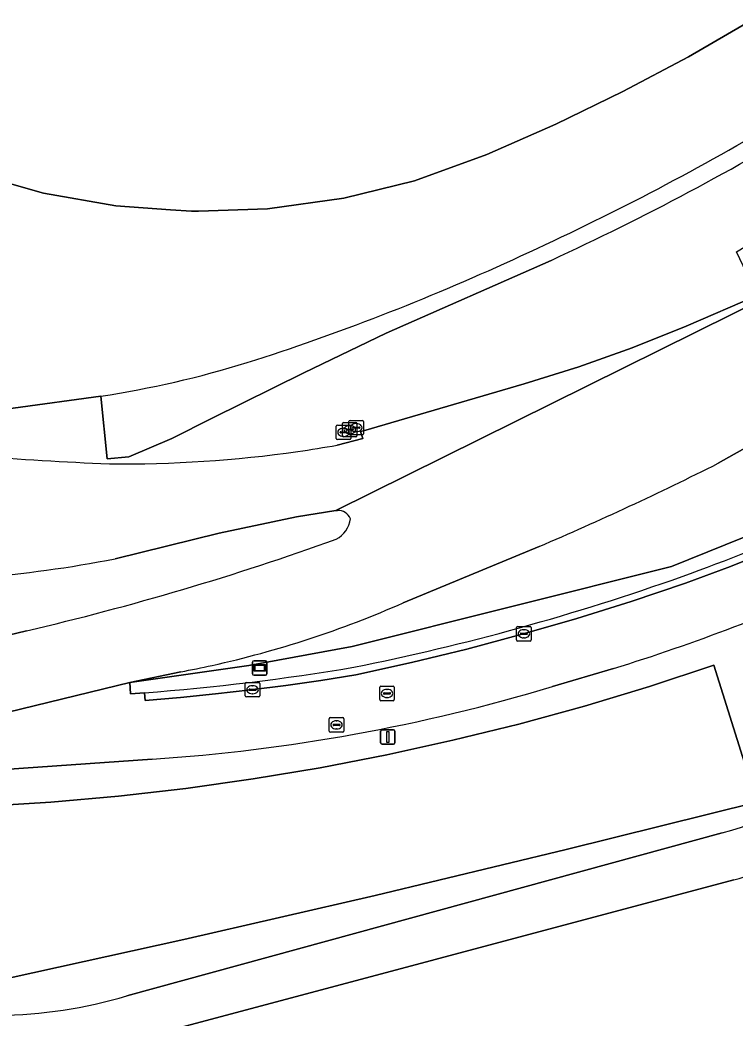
# Model space of a CAD drawing. Extents: x 155018 to 156648, y 383979 to 385733.
# Drawn here: x 156041.5 to 156090.9, y 384244.7 to 384313.6 of the extents above; entities that cross this region are included whole.
import ezdxf

# ---------------------------------------------------------------- set-up
doc = ezdxf.new("R2010")
doc.units = 0
for name, color, linetype in [('IMGEO_Berm_groen', 7, 'Continuous'), ('IMGEO_Erf', 7, 'Continuous'), ('IMGEO_Fietspad_gesloten', 7, 'Continuous'), ('IMGEO_Groenvoorziening', 7, 'Continuous'), ('IMGEO_Kolk', 7, 'Continuous'), ('IMGEO_Lichtmast', 7, 'Continuous'), ('IMGEO_Loofbos', 7, 'Continuous'), ('IMGEO_Pand', 7, 'Continuous'), ('IMGEO_Rijbaan_lokaal_gesloten', 7, 'Continuous'), ('IMGEO_Rijbaan_regionaal_gesloten', 7, 'Continuous'), ('IMGEO_Rioolput', 7, 'Continuous'), ('IMGEO_Wegwijzer', 7, 'Continuous')]:
    doc.layers.add(name, color=color, linetype=linetype)

msp = doc.modelspace()

# ---------------------------------------------------------------- linework, layer by layer
at = {"layer": 'IMGEO_Berm_groen'}
for points in [[(156101.318, 384281.837), (156086.478, 384275.851), (156064.431, 384270.328), (156057.303, 384269.023), (156049.075, 384267.847), (156049.133, 384267.055), (156050.08, 384267.128)], [(156063.411, 384279.729), (156063.374, 384279.727), (156063.337, 384279.723), (156063.3, 384279.719), (156060.579, 384279.293), (156055.24, 384278.165), (156048.061, 384276.391)], [(155965.474, 384252.308), (155963.348, 384250.736), (155963.443, 384250.542), (155966.652, 384251.427), (155972.063, 384252.919), (155984.749, 384256.73), (156000, 384261.102), (156003.312, 384261.868), (156011.042, 384263.839), (156020.307, 384266.202), (156020.869, 384266.337), (156041.948, 384271.412)], [(156037.999, 384259.238), (156043.614, 384259.578), (156048.285, 384259.993), (156052.943, 384260.527), (156057.586, 384261.18), (156062.212, 384261.952), (156066.815, 384262.842), (156071.395, 384263.849), (156075.947, 384264.974), (156080.469, 384266.214), (156084.958, 384267.57), (156089.411, 384269.04), (156092.372, 384259.571), (156079.21, 384256.294), (156066.019, 384253.133), (156052.801, 384250.089), (156040.596, 384247.388)], [(156082.478, 384268.802), (156078.259, 384267.567)], [(156050.616, 384262.553), (156037.112, 384261.604)], [(156048.878, 384246.199), (156089.979, 384257.451)]]:
    msp.add_lwpolyline(points, dxfattribs=at)
for centre, radius, start, end in [((156039.6, 384407.27), 140.428, 289.82399, 297.94299), ((156063.438, 384278.77), 0.959, 23.46719, 91.60677), ((156062.485, 384279.387), 1.848, 297.40991, 352.6882), ((155998.143, 384458.576), 192.222, 283.17266, 289.8253), ((156032.479, 384355.063), 80.2, 267.50151, 281.20312), ((156032.382, 384429.431), 163.725, 281.32909, 289.57028), ((156036.982, 384413.884), 152.049, 287.41088, 294.04354), ((156037.585, 384429.415), 162.767, 274.40275, 279.5342), ((156042.606, 384385.418), 123.126, 273.72984, 286.8317), ((156086.746, 384270.641), 13.58, 283.77387, 330.68668), ((156039.589, 384277.184), 32.347, 254.74, 286.68886)]:
    msp.add_arc(centre, radius, start, end, dxfattribs=at)
at = {"layer": 'IMGEO_Erf'}
for points in [[(156092.045, 384313.607), (156087.65, 384311.069), (156083.133, 384308.664), (156078.498, 384306.418), (156073.742, 384304.316), (156068.731, 384302.501), (156063.854, 384301.302), (156058.577, 384300.558), (156053.83, 384300.404), (156053.334, 384300.388), (156051.881, 384300.493), (156048.106, 384300.761), (156043.125, 384301.637), (156038.323, 384303.003)], [(156023.036, 384279.349), (156028.973, 384278.653), (156028.784, 384279.027), (156027.709, 384279.12), (156028.157, 384285.064), (156029.223, 384285.022), (156029.324, 384286.383), (156037.49, 384286.508), (156041.028, 384286.78), (156047.085, 384287.616)]]:
    msp.add_lwpolyline(points, dxfattribs=at)
for centre, radius, start, end in [((155998.142, 384468.104), 187.744, 294.34048, 300.39872), ((156007.979, 384444.049), 161.776, 287.70723, 294.67734), ((156036.043, 384358.763), 71.999, 278.82187, 287.07536)]:
    msp.add_arc(centre, radius, start, end, dxfattribs=at)
at = {"layer": 'IMGEO_Fietspad_gesloten'}
for points in [[(156089.979, 384257.451), (156048.878, 384246.199)], [(156049.539, 384243.209), (156090.78, 384254.207)]]:
    msp.add_lwpolyline(points, dxfattribs=at)
for centre, radius, start, end in [((156086.746, 384270.641), 13.58, 283.77387, 330.68668), ((156086.555, 384270.807), 17.13, 284.2784, 324.53591), ((156039.589, 384277.184), 32.347, 254.74, 286.68886)]:
    msp.add_arc(centre, radius, start, end, dxfattribs=at)
at = {"layer": 'IMGEO_Groenvoorziening'}
for points in [[(156076.306, 384288.468), (156080.085, 384289.649), (156083.762, 384290.961), (156087.506, 384292.466), (156092.401, 384294.57), (156092.127, 384295.179), (156090.965, 384297.601), (156102.737, 384304.75)], [(156078.166, 384297), (156066.769, 384291.962), (156061.101, 384289.241), (156054.76, 384286.109), (156051.985, 384284.687), (156049.012, 384283.431), (156047.522, 384283.299), (156047.085, 384287.616), (156041.028, 384286.78), (156037.49, 384286.508), (156029.324, 384286.383), (156029.223, 384285.022), (156029.187, 384284.525)], [(156047.085, 384287.616), (156047.522, 384283.299), (156049.012, 384283.431), (156051.985, 384284.687), (156054.76, 384286.109), (156061.101, 384289.241), (156066.769, 384291.962), (156078.166, 384297)], [(156109.357, 384293.518), (156096.894, 384286.312), (156096.592, 384286.85), (156089.714, 384282.988)], [(156063.394, 384284.236), (156065.16, 384284.686), (156065.012, 384285.17), (156065.205, 384285.226), (156076.306, 384288.468)], [(156052.596, 384268.577), (156049.075, 384267.847), (156057.303, 384269.023), (156064.431, 384270.328), (156086.478, 384275.851), (156101.318, 384281.837)], [(156077.336, 384277.238), (156067.958, 384273.342)], [(156090.78, 384254.207), (156049.539, 384243.209)]]:
    msp.add_lwpolyline(points, dxfattribs=at)
for centre, radius, start, end in [((155999.616, 384467.236), 187.484, 294.76955, 301.26694), ((155999.616, 384467.236), 187.484, 294.76955, 301.26694), ((155998.142, 384468.104), 187.744, 294.34048, 300.39872), ((156007.979, 384444.049), 161.776, 287.70723, 294.67734), ((156036.043, 384358.763), 71.999, 278.82187, 287.07536), ((156054.866, 384476.735), 193.918, 262.39043, 267.87189), ((156048.727, 384366.911), 83.967, 269.27539, 278.18207), ((156047.862, 384372.143), 89.268, 278.25397, 280.02033), ((155993.686, 384473.508), 213.353, 293.08352, 296.74941), ((156039.456, 384338.078), 70.733, 282.49181, 293.76246), ((156039.688, 384337.001), 69.63, 280.683, 282.49744), ((156086.555, 384270.807), 17.13, 284.2784, 324.53591)]:
    msp.add_arc(centre, radius, start, end, dxfattribs=at)
at = {"layer": 'IMGEO_Kolk'}
for p, q in [((156063.764, 384284.881), (156063.764, 384285.733)), ((156063.839, 384285.807), (156064.691, 384285.807)), ((156064.21, 384285.018), (156064.21, 384285.87)), ((156064.285, 384285.944), (156065.137, 384285.944)), ((156064.698, 384285.724), (156064.723, 384285.724)), ((156064.765, 384285.733), (156064.765, 384284.881)), ((156065.211, 384285.87), (156065.211, 384285.018)), ((156063.337, 384284.693), (156063.337, 384285.545)), ((156063.412, 384285.619), (156064.264, 384285.619)), ((156063.596, 384285.113), (156063.596, 384285.125)), ((156064.034, 384285.076), (156063.636, 384285.076)), ((156063.639, 384285.162), (156064.037, 384285.162)), ((156063.825, 384285.399), (156063.85, 384285.399)), ((156064.023, 384285.301), (156064.023, 384285.313)), ((156064.461, 384285.264), (156064.063, 384285.264)), ((156064.066, 384285.35), (156064.464, 384285.35)), ((156064.08, 384285.125), (156064.08, 384285.113)), ((156064.275, 384285.027), (156064.25, 384285.027)), ((156064.252, 384285.587), (156064.277, 384285.587)), ((156064.338, 384285.545), (156064.338, 384284.693)), ((156064.469, 384285.438), (156064.469, 384285.45)), ((156064.507, 384285.313), (156064.507, 384285.301)), ((156064.907, 384285.401), (156064.509, 384285.401)), ((156064.512, 384285.487), (156064.91, 384285.487)), ((156064.721, 384285.164), (156064.696, 384285.164)), ((156064.953, 384285.45), (156064.953, 384285.438)), ((156064.264, 384284.619), (156063.412, 384284.619)), ((156063.848, 384284.839), (156063.823, 384284.839)), ((156064.691, 384284.807), (156063.839, 384284.807)), ((156065.137, 384284.944), (156064.285, 384284.944)), ((156075.789, 384270.779), (156075.789, 384271.631)), ((156075.864, 384271.705), (156076.716, 384271.705)), ((156076.048, 384271.199), (156076.048, 384271.211)), ((156076.091, 384271.248), (156076.489, 384271.248)), ((156076.277, 384271.485), (156076.302, 384271.485)), ((156076.532, 384271.211), (156076.532, 384271.199)), ((156076.79, 384271.631), (156076.79, 384270.779)), ((156076.716, 384270.705), (156075.864, 384270.705)), ((156076.486, 384271.162), (156076.088, 384271.162)), ((156076.3, 384270.925), (156076.275, 384270.925)), ((156057.052, 384266.916), (156057.052, 384267.768)), ((156057.127, 384267.842), (156057.979, 384267.842)), ((156058.053, 384267.768), (156058.053, 384266.916)), ((156057.311, 384267.336), (156057.311, 384267.348)), ((156057.749, 384267.299), (156057.351, 384267.299)), ((156057.354, 384267.385), (156057.752, 384267.385)), ((156057.54, 384267.622), (156057.565, 384267.622)), ((156057.795, 384267.348), (156057.795, 384267.336)), ((156057.979, 384266.842), (156057.127, 384266.842)), ((156057.563, 384267.062), (156057.538, 384267.062))]:
    msp.add_line(p, q, dxfattribs=at)
for points in [[(156063.764, 384284.881), (156063.764, 384285.733)], [(156063.839, 384285.807), (156064.691, 384285.807)], [(156064.21, 384285.018), (156064.21, 384285.87)], [(156064.285, 384285.944), (156065.137, 384285.944)], [(156064.765, 384285.733), (156064.765, 384284.881)], [(156065.211, 384285.87), (156065.211, 384285.018)], [(156063.337, 384284.693), (156063.337, 384285.545)], [(156063.412, 384285.619), (156064.264, 384285.619)], [(156064.338, 384285.545), (156064.338, 384284.693)], [(156064.264, 384284.619), (156063.412, 384284.619)], [(156064.691, 384284.807), (156063.839, 384284.807)], [(156065.137, 384284.944), (156064.285, 384284.944)], [(156075.789, 384270.779), (156075.789, 384271.631)], [(156075.864, 384271.705), (156076.716, 384271.705)], [(156076.79, 384271.631), (156076.79, 384270.779)], [(156076.716, 384270.705), (156075.864, 384270.705)], [(156057.052, 384266.916), (156057.052, 384267.768)], [(156057.127, 384267.842), (156057.979, 384267.842)], [(156058.053, 384267.768), (156058.053, 384266.916)], [(156057.979, 384266.842), (156057.127, 384266.842)]]:
    msp.add_lwpolyline(points, dxfattribs=at)
for centre, radius, start, end in [((156063.841, 384285.731), 0.0765, 91.55205, 178.44795), ((156063.841, 384285.731), 0.0765, 91.55205, 178.44795), ((156064.287, 384285.868), 0.0765, 91.55205, 178.44795), ((156064.287, 384285.868), 0.0765, 91.55205, 178.44795), ((156064.689, 384285.731), 0.0765, 1.55205, 88.44795), ((156064.689, 384285.731), 0.0765, 1.55205, 88.44795), ((156065.135, 384285.868), 0.0765, 1.55205, 88.44795), ((156065.135, 384285.868), 0.0765, 1.55205, 88.44795), ((156063.414, 384285.543), 0.0765, 91.55205, 178.44795), ((156063.414, 384285.543), 0.0765, 91.55205, 178.44795), ((156063.636, 384285.122), 0.0403, 85.87752, 175.75265), ((156063.633, 384285.112), 0.0366, 178.93798, 274.71019), ((156064.063, 384285.31), 0.0403, 85.87752, 175.75265), ((156064.06, 384285.3), 0.0366, 178.93798, 274.71019), ((156064.037, 384285.119), 0.043, 264.86636, 352.45326), ((156064.041, 384285.124), 0.0386, 1.73085, 96.63898), ((156064.287, 384285.02), 0.0765, 181.55205, 268.44795), ((156064.287, 384285.02), 0.0765, 181.55205, 268.44795), ((156064.262, 384285.543), 0.0765, 1.55205, 88.44795), ((156064.262, 384285.543), 0.0765, 1.55205, 88.44795), ((156064.464, 384285.307), 0.043, 264.86636, 352.45326), ((156064.468, 384285.312), 0.0386, 1.73085, 96.63898), ((156064.509, 384285.447), 0.0403, 85.87752, 175.75265), ((156064.506, 384285.437), 0.0366, 178.93798, 274.71019), ((156064.91, 384285.444), 0.043, 264.86636, 352.45326), ((156064.914, 384285.449), 0.0386, 1.73085, 96.63898), ((156065.135, 384285.02), 0.0765, 271.55205, 358.44795), ((156065.135, 384285.02), 0.0765, 271.55205, 358.44795), ((156063.414, 384284.695), 0.0765, 181.55205, 268.44795), ((156063.414, 384284.695), 0.0765, 181.55205, 268.44795), ((156063.841, 384284.883), 0.0765, 181.55205, 268.44795), ((156063.841, 384284.883), 0.0765, 181.55205, 268.44795), ((156064.262, 384284.695), 0.0765, 271.55205, 358.44795), ((156064.262, 384284.695), 0.0765, 271.55205, 358.44795), ((156064.689, 384284.883), 0.0765, 271.55205, 358.44795), ((156064.689, 384284.883), 0.0765, 271.55205, 358.44795), ((156075.866, 384271.629), 0.0765, 91.55205, 178.44795), ((156075.866, 384271.629), 0.0765, 91.55205, 178.44795), ((156076.088, 384271.208), 0.0403, 85.87752, 175.75265), ((156076.493, 384271.21), 0.0386, 1.73085, 96.63898), ((156076.714, 384271.629), 0.0765, 1.55205, 88.44795), ((156076.714, 384271.629), 0.0765, 1.55205, 88.44795), ((156075.866, 384270.781), 0.0765, 181.55205, 268.44795), ((156075.866, 384270.781), 0.0765, 181.55205, 268.44795), ((156076.085, 384271.198), 0.0366, 178.93798, 274.71019), ((156076.489, 384271.205), 0.043, 264.86636, 352.45326), ((156076.714, 384270.781), 0.0765, 271.55205, 358.44795), ((156076.714, 384270.781), 0.0765, 271.55205, 358.44795), ((156057.129, 384267.766), 0.0765, 91.55205, 178.44795), ((156057.129, 384267.766), 0.0765, 91.55205, 178.44795), ((156057.977, 384267.766), 0.0765, 1.55205, 88.44795), ((156057.977, 384267.766), 0.0765, 1.55205, 88.44795), ((156057.351, 384267.345), 0.0403, 85.87752, 175.75265), ((156057.348, 384267.335), 0.0366, 178.93798, 274.71019), ((156057.752, 384267.342), 0.043, 264.86636, 352.45326), ((156057.756, 384267.347), 0.0386, 1.73085, 96.63898), ((156057.129, 384266.918), 0.0765, 181.55205, 268.44795), ((156057.129, 384266.918), 0.0765, 181.55205, 268.44795), ((156057.977, 384266.918), 0.0765, 271.55205, 358.44795), ((156057.977, 384266.918), 0.0765, 271.55205, 358.44795)]:
    msp.add_arc(centre, radius, start, end, dxfattribs=at)
for centre, major_axis, ratio, start_param, end_param in [((156064.697, 384285.444), (-0.387, 0.002), 0.722429, 4.712389, 7.853982), ((156064.722, 384285.444), (-0.39, 0.002), 0.717154, 1.570796, 4.712389), ((156063.824, 384285.119), (-0.387, 0.002), 0.722429, 4.712389, 7.853982), ((156063.849, 384285.119), (-0.39, 0.002), 0.717154, 1.570796, 4.712389), ((156064.251, 384285.307), (-0.387, 0.002), 0.722429, 4.712389, 7.853982), ((156064.276, 384285.307), (-0.39, 0.002), 0.717154, 1.570796, 4.712389), ((156076.276, 384271.205), (-0.387, 0.002), 0.722429, 4.712389, 7.853982), ((156076.301, 384271.205), (-0.39, 0.002), 0.717154, 1.570796, 4.712389), ((156057.539, 384267.342), (-0.387, 0.002), 0.722429, 4.712389, 7.853982), ((156057.564, 384267.342), (-0.39, 0.002), 0.717154, 1.570796, 4.712389)]:
    msp.add_ellipse(centre, major_axis=major_axis, ratio=ratio, start_param=start_param, end_param=end_param, dxfattribs=at)
at = {"layer": 'IMGEO_Lichtmast'}
for p, q in [((156066.395, 384263.681), (156066.395, 384264.481)), ((156066.395, 384264.481), (156066.395, 384263.681)), ((156066.495, 384264.581), (156067.285, 384264.581)), ((156067.285, 384264.581), (156066.495, 384264.581)), ((156067.385, 384264.481), (156067.385, 384263.681)), ((156067.385, 384263.681), (156067.385, 384264.481)), ((156067.285, 384263.581), (156066.495, 384263.581)), ((156066.495, 384263.581), (156067.285, 384263.581))]:
    msp.add_line(p, q, dxfattribs=at)
msp.add_lwpolyline([(156066.815, 384264.456), (156066.965, 384264.456), (156066.965, 384263.706), (156066.815, 384263.706), (156066.815, 384264.456)], dxfattribs=at)
for centre, start, end in [((156066.495, 384264.481), 90, 180), ((156066.495, 384264.481), 90, 180), ((156067.285, 384264.481), 0, 90), ((156067.285, 384264.481), 360, 90), ((156066.495, 384263.681), 180, 270), ((156066.495, 384263.681), 180, 270), ((156067.285, 384263.681), 270, 0), ((156067.285, 384263.681), 270, 0)]:
    msp.add_arc(centre, 0.1, start, end, dxfattribs=at)
at = {"layer": 'IMGEO_Loofbos'}
msp.add_lwpolyline([(156040.596, 384247.388), (156052.801, 384250.089), (156066.019, 384253.133), (156079.21, 384256.294), (156092.372, 384259.571), (156089.411, 384269.04), (156084.958, 384267.57), (156080.469, 384266.214), (156075.947, 384264.974), (156071.395, 384263.849), (156066.815, 384262.842), (156062.212, 384261.952), (156057.586, 384261.18), (156052.943, 384260.527), (156048.285, 384259.993), (156043.614, 384259.578), (156037.999, 384259.238)], dxfattribs=at)
at = {"layer": 'IMGEO_Pand'}
msp.add_lwpolyline([(156038.323, 384303.003), (156043.125, 384301.637), (156048.106, 384300.761), (156051.881, 384300.493), (156053.334, 384300.388), (156053.83, 384300.404), (156058.577, 384300.558), (156063.854, 384301.302), (156068.731, 384302.501), (156073.742, 384304.316), (156078.498, 384306.418), (156083.133, 384308.664), (156087.65, 384311.069), (156092.045, 384313.607)], dxfattribs=at)
at = {"layer": 'IMGEO_Rijbaan_lokaal_gesloten'}
for points in [[(156048.061, 384276.391), (156055.24, 384278.165), (156060.579, 384279.293), (156063.3, 384279.719), (156105.585, 384300.67), (156098.435, 384297.291), (156092.401, 384294.57), (156087.506, 384292.466), (156083.762, 384290.961), (156080.085, 384289.649), (156076.306, 384288.468), (156065.205, 384285.226), (156065.012, 384285.17), (156065.16, 384284.686), (156063.394, 384284.236)], [(156093.635, 384277.102), (156090.553, 384275.864), (156087.445, 384274.696), (156083.709, 384273.441), (156079.948, 384272.265), (156076.162, 384271.169), (156072.354, 384270.153), (156068.525, 384269.217), (156064.678, 384268.363), (156062.265, 384267.982), (156059.847, 384267.636), (156057.424, 384267.325), (156054.997, 384267.049), (156052.566, 384266.807), (156050.132, 384266.601), (156050.08, 384267.128), (156049.133, 384267.055), (156049.075, 384267.847), (156012.337, 384258.889)], [(156050.08, 384267.128), (156050.132, 384266.601), (156052.566, 384266.807), (156054.997, 384267.049), (156057.424, 384267.325), (156059.847, 384267.636), (156062.265, 384267.982), (156064.678, 384268.363), (156068.525, 384269.217), (156072.354, 384270.153), (156076.162, 384271.169), (156079.948, 384272.265), (156083.709, 384273.441), (156087.445, 384274.696), (156090.553, 384275.864), (156093.635, 384277.102)], [(156078.259, 384267.567), (156082.478, 384268.802)], [(156037.112, 384261.604), (156050.616, 384262.553)]]:
    msp.add_lwpolyline(points, dxfattribs=at)
for centre, radius, start, end in [((156054.866, 384476.735), 193.918, 262.39043, 267.87189), ((156048.727, 384366.911), 83.967, 269.27539, 278.18207), ((156047.862, 384372.143), 89.268, 278.25397, 280.02033), ((156039.6, 384407.27), 140.428, 289.82399, 297.94299), ((156032.479, 384355.063), 80.2, 267.50151, 281.20312), ((156032.382, 384429.431), 163.725, 281.32909, 289.57028), ((156036.982, 384413.884), 152.049, 287.41088, 294.04354), ((156037.585, 384429.415), 162.767, 274.40275, 279.5342), ((156042.606, 384385.418), 123.126, 273.72984, 286.8317)]:
    msp.add_arc(centre, radius, start, end, dxfattribs=at)
at = {"layer": 'IMGEO_Rijbaan_regionaal_gesloten'}
for points in [[(156105.585, 384300.67), (156063.3, 384279.719), (156063.337, 384279.723), (156063.374, 384279.727), (156063.411, 384279.729)], [(156089.714, 384282.988), (156096.592, 384286.85), (156109.04, 384294.048)], [(156067.958, 384273.342), (156077.336, 384277.238)], [(156041.948, 384271.412), (156020.869, 384266.337), (156020.307, 384266.202), (156011.042, 384263.839), (156003.312, 384261.868), (156000, 384261.102), (155995.504, 384254.645)], [(156049.075, 384267.847), (156052.596, 384268.577)], [(156012.337, 384258.889), (156049.075, 384267.847)]]:
    msp.add_lwpolyline(points, dxfattribs=at)
for centre, radius, start, end in [((155993.686, 384473.508), 213.353, 293.08352, 296.74941), ((156063.438, 384278.77), 0.959, 23.46719, 91.60677), ((156062.485, 384279.387), 1.848, 297.40991, 352.6882), ((155998.143, 384458.576), 192.222, 283.17266, 289.8253), ((156039.456, 384338.078), 70.733, 282.49181, 293.76246), ((156039.688, 384337.001), 69.63, 280.683, 282.49744)]:
    msp.add_arc(centre, radius, start, end, dxfattribs=at)
at = {"layer": 'IMGEO_Rioolput'}
for p, q in [((156066.339, 384266.659), (156066.339, 384267.511)), ((156066.414, 384267.585), (156067.266, 384267.585)), ((156066.598, 384267.079), (156066.598, 384267.091)), ((156066.641, 384267.128), (156067.039, 384267.128)), ((156066.827, 384267.365), (156066.852, 384267.365)), ((156067.082, 384267.091), (156067.082, 384267.079)), ((156067.34, 384267.511), (156067.34, 384266.659)), ((156067.266, 384266.585), (156066.414, 384266.585)), ((156067.036, 384267.042), (156066.638, 384267.042)), ((156066.85, 384266.805), (156066.825, 384266.805)), ((156062.85, 384264.489), (156062.85, 384265.341)), ((156062.925, 384265.415), (156063.777, 384265.415)), ((156063.338, 384265.195), (156063.363, 384265.195)), ((156063.851, 384265.341), (156063.851, 384264.489)), ((156063.777, 384264.415), (156062.925, 384264.415)), ((156063.109, 384264.909), (156063.109, 384264.921)), ((156063.547, 384264.872), (156063.149, 384264.872)), ((156063.152, 384264.958), (156063.55, 384264.958)), ((156063.361, 384264.635), (156063.336, 384264.635)), ((156063.593, 384264.921), (156063.593, 384264.909))]:
    msp.add_line(p, q, dxfattribs=at)
for points in [[(156066.339, 384266.659), (156066.339, 384267.511)], [(156066.414, 384267.585), (156067.266, 384267.585)], [(156067.34, 384267.511), (156067.34, 384266.659)], [(156067.266, 384266.585), (156066.414, 384266.585)], [(156062.85, 384264.489), (156062.85, 384265.341)], [(156062.925, 384265.415), (156063.777, 384265.415)], [(156063.851, 384265.341), (156063.851, 384264.489)], [(156063.777, 384264.415), (156062.925, 384264.415)]]:
    msp.add_lwpolyline(points, dxfattribs=at)
for centre, radius, start, end in [((156066.416, 384267.509), 0.0765, 91.55205, 178.44795), ((156066.416, 384267.509), 0.0765, 91.55205, 178.44795), ((156066.638, 384267.088), 0.0403, 85.87752, 175.75265), ((156066.635, 384267.078), 0.0366, 178.93798, 274.71019), ((156067.039, 384267.085), 0.043, 264.86636, 352.45326), ((156067.043, 384267.09), 0.0386, 1.73085, 96.63898), ((156067.264, 384267.509), 0.0765, 1.55205, 88.44795), ((156067.264, 384267.509), 0.0765, 1.55205, 88.44795), ((156066.416, 384266.661), 0.0765, 181.55205, 268.44795), ((156066.416, 384266.661), 0.0765, 181.55205, 268.44795), ((156067.264, 384266.661), 0.0765, 271.55205, 358.44795), ((156067.264, 384266.661), 0.0765, 271.55205, 358.44795), ((156062.927, 384265.339), 0.0765, 91.55205, 178.44795), ((156062.927, 384265.339), 0.0765, 91.55205, 178.44795), ((156063.775, 384265.339), 0.0765, 1.55205, 88.44795), ((156063.775, 384265.339), 0.0765, 1.55205, 88.44795), ((156062.927, 384264.491), 0.0765, 181.55205, 268.44795), ((156062.927, 384264.491), 0.0765, 181.55205, 268.44795), ((156063.149, 384264.918), 0.0403, 85.87752, 175.75265), ((156063.146, 384264.908), 0.0366, 178.93798, 274.71019), ((156063.55, 384264.915), 0.043, 264.86636, 352.45326), ((156063.554, 384264.92), 0.0386, 1.73085, 96.63898), ((156063.775, 384264.491), 0.0765, 271.55205, 358.44795), ((156063.775, 384264.491), 0.0765, 271.55205, 358.44795)]:
    msp.add_arc(centre, radius, start, end, dxfattribs=at)
for centre, major_axis, ratio, start_param, end_param in [((156066.826, 384267.085), (-0.387, 0.002), 0.722429, 4.712389, 7.853982), ((156066.851, 384267.085), (-0.39, 0.002), 0.717154, 1.570796, 4.712389), ((156063.337, 384264.915), (-0.387, 0.002), 0.722429, 4.712389, 7.853982), ((156063.362, 384264.915), (-0.39, 0.002), 0.717154, 1.570796, 4.712389)]:
    msp.add_ellipse(centre, major_axis=major_axis, ratio=ratio, start_param=start_param, end_param=end_param, dxfattribs=at)
at = {"layer": 'IMGEO_Wegwijzer'}
for p, q in [((156057.554, 384268.448), (156057.554, 384269.248)), ((156057.554, 384269.248), (156057.554, 384268.448)), ((156057.654, 384269.348), (156058.444, 384269.348)), ((156058.444, 384269.348), (156057.654, 384269.348)), ((156058.544, 384269.248), (156058.544, 384268.448)), ((156058.544, 384268.448), (156058.544, 384269.248)), ((156058.444, 384268.348), (156057.654, 384268.348)), ((156057.654, 384268.348), (156058.444, 384268.348))]:
    msp.add_line(p, q, dxfattribs=at)
for points in [[(156057.655, 384269.08), (156058.443, 384269.08), (156058.443, 384268.616), (156057.655, 384268.616), (156057.655, 384269.08)], [(156057.72, 384269.015), (156057.72, 384268.681), (156058.378, 384268.681), (156058.378, 384269.015), (156057.72, 384269.015)]]:
    msp.add_lwpolyline(points, dxfattribs=at)
for centre, start, end in [((156057.654, 384269.248), 90, 180), ((156057.654, 384269.248), 90, 180), ((156058.444, 384269.248), 0, 90), ((156058.444, 384269.248), 360, 90), ((156057.654, 384268.448), 180, 270), ((156057.654, 384268.448), 180, 270), ((156058.444, 384268.448), 270, 0), ((156058.444, 384268.448), 270, 0)]:
    msp.add_arc(centre, 0.1, start, end, dxfattribs=at)

doc.saveas('drawing.dxf')
